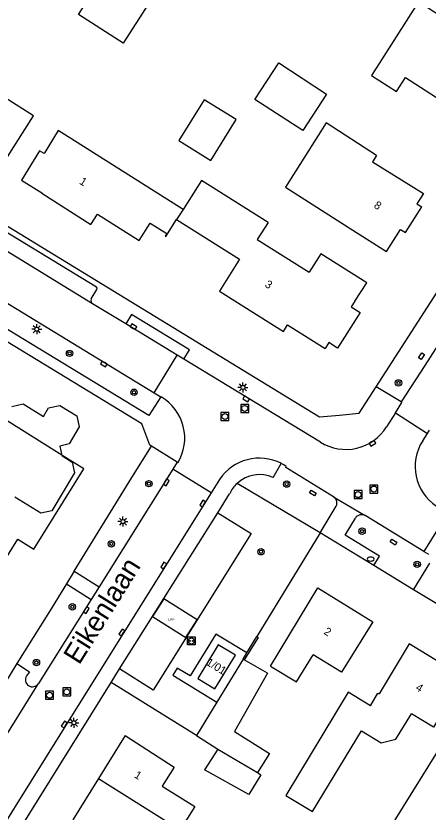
# Model space of a CAD drawing. Extents: x 136000 to 141014, y 402000 to 403500.
# Drawn here: x 138271.4 to 138322.9, y 402069.7 to 402169.1 of the extents above; entities that cross this region are included whole.
import ezdxf

# ---------------------------------------------------------------- set-up
doc = ezdxf.new("R2010")
doc.units = 0
for name, color, linetype in [('bp-grn-parkeervak', 7, 'Continuous'), ('gg-afsc-erfafscheiding', 7, 'Continuous'), ('gg-afsc-muur', 7, 'Continuous'), ('gg-anno-huisnummerreeks BGT', 7, 'Continuous'), ('gg-anno-openbare ruimte label', 7, 'Continuous'), ('gg-bbg-bijgebouw', 7, 'Continuous'), ('gg-bbg-gedigitaliseerde bebouwing', 7, 'Continuous'), ('gg-bbg-gedigitaliseerde bijgebouw', 7, 'Continuous'), ('gg-bbg-hoofdgebouw', 7, 'Continuous'), ('gg-bbg-tussenscheiding', 7, 'Continuous'), ('gg-knt-verharding', 7, 'Continuous'), ('gg-knt-verharding nz', 7, 'Continuous'), ('gt-bbg-plantopografie pand', 7, 'Continuous'), ('gt-grn-groengrens', 7, 'Continuous'), ('gt-grn-vlakafsluiter', 7, 'Continuous'), ('gt-symb-boom', 7, 'Continuous'), ('gt-symb-brandkraan', 7, 'Continuous'), ('gt-symb-kolk', 7, 'Continuous'), ('gt-symb-kolk center center', 7, 'Continuous'), ('gt-symb-laadpunt elektrisch vervoer', 7, 'Continuous'), ('gt-symb-lichtmast', 7, 'Continuous'), ('gt-symb-rioolschacht', 7, 'Continuous'), ('kenmerkpunt laadpunt parkeerplaats', 7, 'Continuous')]:
    doc.layers.add(name, color=color, linetype=linetype)

# ---------------------------------------------------------------- blocks, each defined once
blk = doc.blocks.new('gt0-LMAST')
at = {"layer": 'gt-symb-lichtmast'}
for p, q in [((-0.182, 0.173), (-0.447, 0.438)), ((-0.005, 0.246), (-0.005, 0.621)), ((0.172, 0.173), (0.437, 0.438)), ((-0.255, -0.004), (-0.63, -0.004)), ((-0.182, -0.181), (-0.447, -0.446)), ((-0.005, -0.254), (-0.005, -0.629)), ((0.437, -0.446), (0.172, -0.181)), ((0.245, -0.004), (0.62, -0.004))]:
    blk.add_line(p, q, dxfattribs=at)
blk.add_circle((-0.005, -0.004), 0.25, dxfattribs=at)
blk = doc.blocks.new('gt0-KOLK')
at = {"layer": 'gt-symb-kolk'}
blk.add_lwpolyline([(0, 0), (0.375, 0), (0.375, 0.4), (-0.375, 0.4), (-0.375, 0), (0, 0)], dxfattribs=at)
blk = doc.blocks.new('gt0-KOLKCC')
at = {"layer": 'gt-symb-kolk center center'}
blk.add_lwpolyline([(-0.375, 0.2), (0.375, 0.2), (0.375, -0.2), (-0.375, -0.2)], close=True, dxfattribs=at)
blk = doc.blocks.new('gt0-RS')
at = {"layer": 'gt-symb-rioolschacht'}
blk.add_lwpolyline([(-0.5, -0.5), (0.5, -0.5), (0.5, 0.5), (-0.5, 0.5)], close=True, dxfattribs=at)
blk.add_circle((0, 0), 0.375, dxfattribs=at)
blk = doc.blocks.new('gt0-BOOM')
at = {"layer": 'gt-symb-boom'}
for radius in [0.4, 0.2]:
    blk.add_circle((0, 0), radius, dxfattribs=at)
blk = doc.blocks.new('gt0-BR')
at = {"layer": 'gt-symb-brandkraan'}
for centre, radius, start, end in [((-0.244, 0), 0.206, 107.56694, 252.43307), ((0.599, -2.664), 3, 106.89205, 107.56694), ((0, -0.691), 0.938, 73.10799, 106.89205), ((-0.599, -2.664), 3, 72.43309, 73.10799), ((0.244, 0), 0.206, 287.56695, 72.43309), ((0.599, 2.664), 3, 252.43307, 253.10797), ((0, 0.691), 0.938, 253.10797, 286.89206), ((-0.599, 2.664), 3, 286.89206, 287.56695)]:
    blk.add_arc(centre, radius, start, end, dxfattribs=at)
blk = doc.blocks.new('gt0-LEV')
at = {"layer": 'gt-symb-laadpunt elektrisch vervoer'}
blk.add_lwpolyline([(-0.486, 0.501), (0.486, 0.501), (0.486, -0.499), (-0.486, -0.499)], close=True, dxfattribs=at)
for centre, radius in [((0, 0), 0.393), ((-0.186, 0), 0.0566), ((0.186, 0), 0.0566)]:
    blk.add_circle(centre, radius, dxfattribs=at)

msp = doc.modelspace()

# ---------------------------------------------------------------- linework, layer by layer
at = {"layer": 'bp-grn-parkeervak'}
msp.add_lwpolyline([(138292.629, 402091.445), (138294.016, 402093.644), (138289.84, 402096.278), (138288.453, 402094.079), (138292.629, 402091.445)], dxfattribs=at)
at = {"layer": 'gg-afsc-erfafscheiding'}
msp.add_line((138309.389, 402104.516), (138301.476, 402091.586), dxfattribs=at)
at = {"layer": 'gg-afsc-muur'}
for p, q in [((138300.222, 402089.527), (138301.476, 402091.586)), ((138299.754, 402088.758), (138300.222, 402089.527))]:
    msp.add_line(p, q, dxfattribs=at)
msp.add_lwpolyline([(138301.476, 402091.586), (138301.631, 402091.476), (138299.918, 402088.666)], dxfattribs=at)
at = {"layer": 'gg-bbg-bijgebouw'}
for p, q in [((138299.754, 402088.758), (138296.492, 402083.402)), ((138299.918, 402088.666), (138299.754, 402088.758)), ((138302.83, 402087.022), (138299.918, 402088.666)), ((138296.492, 402083.402), (138293.943, 402079.217)), ((138293.943, 402079.217), (138296.595, 402077.536)), ((138296.595, 402077.536), (138294.954, 402074.925))]:
    msp.add_line(p, q, dxfattribs=at)
msp.add_lwpolyline([(138266.822, 402153.68), (138270.331, 402151.47), (138273.565, 402156.607), (138270.039, 402158.84)], dxfattribs=at)
at = {"layer": 'gg-bbg-gedigitaliseerde bebouwing'}
for p, q in [((138321.673, 402170.822), (138315.819, 402161.638)), ((138292.255, 402144.891), (138276.668, 402154.768)), ((138302.879, 402143.27), (138301.539, 402141.149)), ((138291.149, 402075.285), (138289.653, 402072.89))]:
    msp.add_line(p, q, dxfattribs=at)
for points in [[(138316.441, 402151.64), (138310.136, 402155.703), (138305.071, 402147.667), (138313.481, 402142.307)], [(138302.879, 402143.27), (138294.548, 402148.526), (138292.255, 402144.891)], [(138315.233, 402135.738), (138309.486, 402139.367), (138308.025, 402137.054)], [(138315.961, 402093.43), (138312.067, 402087.11), (138308.508, 402089.3)], [(138303.19, 402087.89), (138306.444, 402085.909), (138308.508, 402089.3)], [(138327.371, 402086.5), (138323.56, 402080.253), (138320.796, 402081.948)], [(138312.916, 402084.615), (138305.11, 402071.749), (138308.426, 402069.737), (138314.545, 402079.822)], [(138314.545, 402079.822), (138317.027, 402078.304), (138318.843, 402078.754), (138320.796, 402081.948)], [(138325.95, 402080.25), (138316.674, 402065.404), (138320.585, 402063.026), (138326.781, 402073.087)], [(138289.653, 402072.89), (138293.734, 402070.341), (138291.916, 402067.431)]]:
    msp.add_lwpolyline(points, dxfattribs=at)
at = {"layer": 'gg-bbg-gedigitaliseerde bijgebouw'}
for p, q in [((138302.83, 402087.022), (138298.706, 402079.713)), ((138300.473, 402071.87), (138294.954, 402074.925))]:
    msp.add_line(p, q, dxfattribs=at)
for points in [[(138279.199, 402169.26), (138282.368, 402174.171), (138287.935, 402170.577), (138284.766, 402165.667), (138279.199, 402169.26)], [(138301.246, 402158.646), (138304.231, 402163.216), (138310.204, 402159.314), (138307.218, 402154.744), (138301.246, 402158.646)], [(138291.73, 402153.502), (138295.73, 402151.019), (138298.895, 402156.117), (138294.895, 402158.6), (138291.73, 402153.502)], [(138298.706, 402079.713), (138303.058, 402076.995), (138301.556, 402074.591)], [(138301.556, 402074.591), (138302.003, 402074.319), (138300.473, 402071.87)]]:
    msp.add_lwpolyline(points, dxfattribs=at)
at = {"layer": 'gg-bbg-hoofdgebouw'}
for p, q in [((138301.539, 402141.149), (138308.025, 402137.054)), ((138313.745, 402133.443), (138315.233, 402135.738)), ((138320.531, 402090.65), (138316.755, 402084.426)), ((138327.371, 402086.5), (138320.531, 402090.65)), ((138315.677, 402082.939), (138312.916, 402084.615)), ((138285.031, 402079.21), (138281.682, 402073.834)), ((138285.031, 402079.21), (138291.149, 402075.285)), ((138281.682, 402073.834), (138278.477, 402068.689))]:
    msp.add_line(p, q, dxfattribs=at)
for points in [[(138315.819, 402161.638), (138318.95, 402159.63), (138320.071, 402161.38), (138325.101, 402158.14), (138324.731, 402157.56), (138325.661, 402156.97), (138326.031, 402157.54), (138328.211, 402156.13), (138332.541, 402162.86), (138324.381, 402168.12), (138324.821, 402168.8), (138321.673, 402170.822)], [(138276.668, 402154.768), (138274.883, 402151.892), (138274.322, 402152.24), (138273.64, 402151.139), (138273.665, 402151.124), (138272.073, 402148.558), (138274.613, 402146.981), (138274.592, 402146.947), (138280.755, 402143.042), (138281.558, 402144.311), (138286.774, 402141.012), (138288.158, 402143.198), (138290.25, 402141.883), (138290.043, 402141.554), (138290.122, 402141.504), (138291.461, 402143.632)], [(138316.441, 402151.64), (138315.941, 402150.86), (138322.301, 402146.89), (138321.491, 402145.6), (138322.107, 402145.221)], [(138313.481, 402142.307), (138317.705, 402139.632), (138319.421, 402142.417), (138320.062, 402142.009), (138322.107, 402145.221)], [(138291.461, 402143.632), (138299.319, 402138.675), (138296.811, 402134.7)], [(138296.811, 402134.7), (138304.801, 402129.66), (138305.311, 402130.51), (138310.018, 402127.548)], [(138313.745, 402133.443), (138313.285, 402132.734), (138314.393, 402132.035), (138311.576, 402127.58), (138310.478, 402128.275), (138310.018, 402127.548)], [(138270.861, 402120.29), (138272.281, 402120.63), (138274.831, 402119.04), (138275.451, 402120.12), (138276.841, 402120.43), (138278.991, 402119.14), (138279.291, 402117.77), (138278.011, 402115.64), (138276.851, 402115.35), (138277.111, 402114.19), (138278.401, 402113.36), (138278.71, 402112.02), (138275.861, 402107.29), (138274.481, 402106.98), (138271.239, 402108.968)], [(138303.19, 402087.89), (138309.121, 402097.64), (138315.961, 402093.43)], [(138296.664, 402090.536), (138294.112, 402086.343), (138296.248, 402085.044), (138298.799, 402089.237), (138296.664, 402090.536)], [(138315.677, 402082.939), (138316.626, 402084.504), (138316.755, 402084.426)]]:
    msp.add_lwpolyline(points, dxfattribs=at)
at = {"layer": 'gg-bbg-tussenscheiding'}
for p, q in [((138292.255, 402144.891), (138291.461, 402143.632)), ((138296.595, 402077.536), (138301.556, 402074.591)), ((138281.682, 402073.834), (138291.916, 402067.431))]:
    msp.add_line(p, q, dxfattribs=at)
at = {"layer": 'gg-knt-verharding'}
for p, q in [((138281.428, 402135.198), (138263.608, 402146.025)), ((138316.399, 402122.76), (138329.579, 402143.266)), ((138262.151, 402138.142), (138288.661, 402121.998)), ((138280.794, 402133.734), (138281.503, 402134.903)), ((138285.102, 402130.609), (138280.956, 402133.131)), ((138291.546, 402126.689), (138285.102, 402130.609)), ((138288.661, 402121.998), (138291.546, 402126.689)), ((138292.355, 402126.197), (138291.546, 402126.689)), ((138309.435, 402115.863), (138292.355, 402126.197)), ((138288.661, 402121.998), (138289.466, 402121.522)), ((138314.291, 402119.48), (138316.399, 402122.76)), ((138319.506, 402120.874), (138316.399, 402122.76)), ((138289.466, 402121.522), (138289.52, 402121.491)), ((138311.801, 402119.235), (138314.291, 402119.48)), ((138318.795, 402119.495), (138317.699, 402117.763)), ((138318.795, 402119.495), (138322.812, 402116.941)), ((138322.216, 402116.024), (138322.812, 402116.941)), ((138322.812, 402116.941), (138323.07, 402117.338)), ((138291.51, 402113.334), (138288.33, 402115.341)), ((138291.51, 402113.334), (138290.982, 402112.492)), ((138291.618, 402113.266), (138291.51, 402113.334)), ((138303.52, 402111.44), (138304.525, 402113.203)), ((138290.982, 402112.492), (138281.756, 402097.765)), ((138295.768, 402109.505), (138290.982, 402112.492)), ((138296.831, 402111.2), (138295.768, 402109.505)), ((138296.623, 402107.033), (138298.087, 402109.414)), ((138309.389, 402104.516), (138311.397, 402107.856)), ((138325.332, 402107.004), (138322.373, 402102.193)), ((138322.373, 402102.193), (138315.005, 402106.685)), ((138316.089, 402100.448), (138309.389, 402104.516)), ((138322.373, 402102.193), (138322.927, 402101.857)), ((138321.068, 402097.424), (138316.089, 402100.448)), ((138321.068, 402097.424), (138323.116, 402100.727)), ((138278.657, 402099.744), (138277.682, 402098.162)), ((138278.657, 402099.744), (138281.756, 402097.765)), ((138277.682, 402098.162), (138275.555, 402094.712)), ((138277.682, 402098.162), (138280.783, 402096.213)), ((138281.756, 402097.765), (138280.783, 402096.213)), ((138326.398, 402094.187), (138321.068, 402097.424)), ((138280.783, 402096.213), (138274.195, 402085.697)), ((138283.279, 402085.852), (138284.325, 402087.533)), ((138267.561, 402060.61), (138283.279, 402085.852)), ((138293.943, 402079.217), (138283.279, 402085.852))]:
    msp.add_line(p, q, dxfattribs=at)
for points in [[(138257.832, 402150.441), (138309.311, 402118.99), (138311.801, 402119.235)], [(138332.175, 402140.557), (138322.463, 402125.431), (138319.506, 402120.874)], [(138289.466, 402121.522), (138288.004, 402119.155), (138260.686, 402135.729)], [(138288.33, 402115.341), (138288.116, 402115.476), (138287.095, 402118.136), (138264.477, 402131.864)], [(138292.355, 402126.197), (138293.08, 402127.388), (138285.821, 402131.792), (138285.102, 402130.609)], [(138318.795, 402119.495), (138319.625, 402120.808), (138319.506, 402120.874)], [(138278.657, 402099.744), (138285.861, 402111.428), (138288.33, 402115.341)], [(138311.074, 402109.035), (138305.094, 402112.698), (138305.168, 402112.824), (138304.852, 402113.023), (138304.525, 402113.203)], [(138295.768, 402109.505), (138279.263, 402083.18), (138263.048, 402057.215)], [(138296.623, 402107.033), (138300.794, 402104.445), (138288.506, 402084.881), (138284.325, 402087.533)], [(138316.089, 402100.448), (138316.813, 402101.623), (138312.524, 402104.232), (138313.802, 402106.37)], [(138300.222, 402089.527), (138296.348, 402091.882), (138293.159, 402086.652), (138291.522, 402087.64), (138290.973, 402086.755), (138296.492, 402083.402)], [(138271.49, 402088.201), (138273.05, 402087.191), (138272.701, 402086.684)]]:
    msp.add_lwpolyline(points, dxfattribs=at)
for centre, radius, start, end in [((138281.272, 402135.001), 0.251, 337.0081, 51.52092), ((138281.205, 402133.521), 0.463, 152.6138, 237.46183), ((138286.502, 402116.341), 5.969, 328.99047, 59.62881), ((138312.624, 402120.915), 5.974, 237.73968, 328.15637), ((138327.209, 402112.807), 5.939, 147.20578, 236.43501), ((138301.809, 402107.858), 5.996, 63.06404, 146.12011), ((138301.832, 402107.668), 4.132, 65.89881, 133.02171), ((138301.846, 402107.658), 4.148, 133.06179, 154.95832), ((138310.596, 402108.27), 0.902, 332.63678, 58.005), ((138314.57, 402105.891), 0.905, 61.29988, 148.04654), ((138273.453, 402086.198), 0.895, 147.1115, 325.9876)]:
    msp.add_arc(centre, radius, start, end, dxfattribs=at)
at = {"layer": 'gg-knt-verharding nz'}
for p, q in [((138280.956, 402133.131), (138262.022, 402144.657)), ((138311.074, 402109.035), (138315.005, 402106.685)), ((138284.325, 402087.533), (138296.623, 402107.033)), ((138265.85, 402072.361), (138274.195, 402085.697))]:
    msp.add_line(p, q, dxfattribs=at)
at = {"layer": 'gt-bbg-plantopografie pand'}
for points in [[(138241.892, 402135.741), (138236.584, 402127.317), (138236.331, 402127.477), (138232.137, 402120.812), (138236.533, 402118.063), (138236.426, 402117.892), (138268.045, 402098.035), (138271.615, 402103.719), (138273.603, 402102.47), (138279.872, 402112.496), (138277.902, 402113.73)], [(138277.902, 402113.73), (138261.493, 402124.008), (138261.238, 402123.601), (138249.022, 402131.253), (138247.517, 402128.85), (138244.986, 402130.436), (138246.501, 402132.854), (138241.892, 402135.741)]]:
    msp.add_lwpolyline(points, dxfattribs=at)
at = {"layer": 'gt-grn-groengrens'}
for p, q in [((138309.389, 402104.516), (138299.013, 402110.689)), ((138275.555, 402094.712), (138271.49, 402088.201))]:
    msp.add_line(p, q, dxfattribs=at)
at = {"layer": 'gt-grn-vlakafsluiter'}
msp.add_line((138271.49, 402088.201), (138263.226, 402074.965), dxfattribs=at)

# ---------------------------------------------------------------- block references
at = {"layer": 'gt-symb-boom'}
for p in [(138278.076, 402126.94), (138319.192, 402123.244), (138286.132, 402122.077), (138287.995, 402110.67), (138305.214, 402110.611), (138314.637, 402104.736), (138283.303, 402103.154), (138302.005, 402102.16), (138321.525, 402100.59), (138278.416, 402095.284), (138273.933, 402088.328)]:
    msp.add_blockref('gt0-BOOM', p, dxfattribs=at)
at = {"layer": 'gt-symb-brandkraan'}
msp.add_blockref('gt0-BR', (138315.713, 402101.252), dxfattribs=at)
at = {"layer": 'gt-symb-kolk'}
for p, rotation in [((138285.957, 402130.089), -31.31250914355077), ((138282.451, 402125.779), 148.65841982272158), ((138300.249, 402121.421), 148.82865097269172), ((138315.825, 402115.871), -147.46258701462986), ((138290.004, 402110.93), -122.06269522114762), ((138294.876, 402108.081), 57.90821981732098), ((138290.019, 402100.336), 57.90821981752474), ((138280.005, 402094.972), -122.06269522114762), ((138284.786, 402091.989), 57.90821981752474), ((138277.583, 402080.49), 58.01343566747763)]:
    msp.add_blockref('gt0-KOLK', p, dxfattribs=dict(at, rotation=rotation))
at = {"layer": 'gt-symb-kolk center center'}
for p, rotation in [((138322.067, 402126.594), 57.44029953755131), ((138308.484, 402109.495), -31.32359775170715), ((138318.574, 402103.373), -31.446780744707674)]:
    msp.add_blockref('gt0-KOLKCC', p, dxfattribs=dict(at, rotation=rotation))
at = {"layer": 'gt-symb-laadpunt elektrisch vervoer'}
msp.add_blockref('gt0-LEV', (138293.307, 402091.024), dxfattribs=at)
at = {"layer": 'gt-symb-lichtmast'}
for p in [(138273.983, 402129.952), (138299.751, 402122.682), (138284.747, 402105.936), (138278.623, 402080.812)]:
    msp.add_blockref('gt0-LMAST', p, dxfattribs=at)
at = {"layer": 'gt-symb-rioolschacht'}
for p in [(138299.964, 402120.057), (138297.496, 402119.046), (138316.11, 402109.996), (138314.134, 402109.295), (138277.727, 402084.668), (138275.577, 402084.242)]:
    msp.add_blockref('gt0-RS', p, dxfattribs=at)

# ---------------------------------------------------------------- texts
at = {"layer": 'gg-anno-huisnummerreeks BGT'}
for s, rotation, p in [('1', 327.6, (138279.218, 402148.159)), ('8', 327.7, (138316.029, 402145.187)), ('3', 327.7, (138302.395, 402135.317)), ('2', 328.4, (138309.773, 402091.955)), ('1/01', 328.7, (138295.058, 402088.102)), ('4', 328.7, (138321.235, 402084.961)), ('1', 328.1, (138286.07, 402074.048))]:
    msp.add_text(s, height=1, rotation=rotation, dxfattribs=at).set_placement(p)
at = {"layer": 'gg-anno-openbare ruimte label'}
msp.add_text('Eikenlaan', height=2.5, rotation=58, dxfattribs=at).set_placement((138279.279, 402087.944))
at = {"layer": 'kenmerkpunt laadpunt parkeerplaats'}
msp.add_text('LPP', height=0.3, dxfattribs=at).set_placement((138290.405, 402093.563))

doc.saveas('drawing.dxf')
